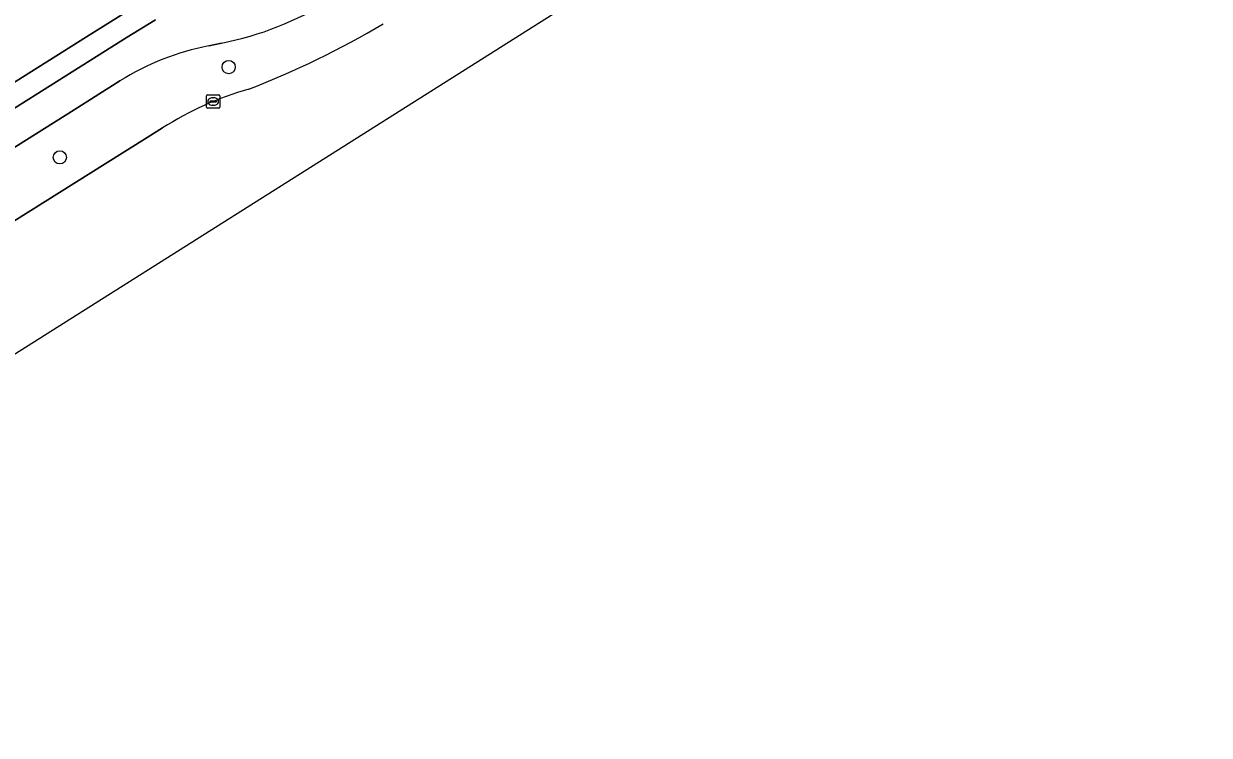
# Model space of a CAD drawing. Extents: x 159680 to 160786, y 387323 to 388340.
# Drawn here: x 160140.8 to 160228.3, y 387335.5 to 387387.9 of the extents above; entities that cross this region are included whole.
import ezdxf

# ---------------------------------------------------------------- set-up
doc = ezdxf.new("R2010")
doc.units = 0
for name, color, linetype in [('IMGEO_Berm_groen', 7, 'Continuous'), ('IMGEO_Boom', 7, 'Continuous'), ('IMGEO_Fietspad_open', 7, 'Continuous'), ('IMGEO_Groenvoorziening', 7, 'Continuous'), ('IMGEO_Kolk', 7, 'Continuous'), ('IMGEO_Rijbaan_lokaal_gesloten', 7, 'Continuous'), ('IMGEO_Voetpad_open', 7, 'Continuous')]:
    doc.layers.add(name, color=color, linetype=linetype)

msp = doc.modelspace()

# ---------------------------------------------------------------- linework, layer by layer
at = {"layer": 'IMGEO_Berm_groen'}
for points in [[(160155.358, 387386.515), (160154.421, 387386.315)], [(160147.86, 387383.737), (160144.481, 387381.607), (160121.639, 387367.252), (160091.168, 387348.129)], [(160093.563, 387344.22), (160094.626, 387344.889), (160108.56, 387353.632), (160121.467, 387361.734), (160124.186, 387363.45), (160134.446, 387369.887), (160138.95, 387372.712), (160146.782, 387377.617), (160149.872, 387379.556), (160151.007, 387380.268)]]:
    msp.add_lwpolyline(points, dxfattribs=at)
for centre, radius, start, end in [((160150.482, 387410.81), 24.779, 281.34845, 301.38041), ((160134.35, 387443.155), 64.289, 290.97693, 300.82515), ((160158.123, 387367.255), 19.416, 100.99231, 121.91019), ((160164.011, 387359.849), 24.208, 105.93344, 122.49057)]:
    msp.add_arc(centre, radius, start, end, dxfattribs=at)
at = {"layer": 'IMGEO_Boom'}
for centre in [(160155.886, 387384.752), (160143.423, 387378.093)]:
    msp.add_circle(centre, 0.489, dxfattribs=at)
at = {"layer": 'IMGEO_Fietspad_open'}
for points in [[(160150.48, 387388.224), (160148.407, 387386.951), (160120.28, 387369.263), (160089.698, 387350.065), (160091, 387348.022), (160091.168, 387348.129), (160121.639, 387367.252), (160144.481, 387381.607), (160147.86, 387383.737)], [(160154.421, 387386.315), (160155.358, 387386.515)]]:
    msp.add_lwpolyline(points, dxfattribs=at)
for centre, radius, start, end in [((160150.482, 387410.81), 24.779, 281.34845, 301.38041), ((160158.123, 387367.255), 19.416, 100.99231, 121.91019)]:
    msp.add_arc(centre, radius, start, end, dxfattribs=at)
at = {"layer": 'IMGEO_Groenvoorziening'}
for points in [[(160145.385, 387386.971), (160148.547, 387388.944), (160149.263, 387390.667), (160140.228, 387413.696), (160085.555, 387392.537), (160084.804, 387392.319), (160083.7, 387392.052)], [(160088.659, 387351.299), (160119.409, 387370.645), (160145.385, 387386.971)]]:
    msp.add_lwpolyline(points, dxfattribs=at)
at = {"layer": 'IMGEO_Kolk'}
for p, q in [((160154.24, 387381.786), (160154.24, 387382.638)), ((160154.315, 387382.712), (160155.167, 387382.712)), ((160154.499, 387382.206), (160154.499, 387382.218)), ((160154.542, 387382.255), (160154.94, 387382.255)), ((160154.728, 387382.492), (160154.753, 387382.492)), ((160154.983, 387382.218), (160154.983, 387382.206)), ((160155.241, 387382.638), (160155.241, 387381.786)), ((160155.167, 387381.712), (160154.315, 387381.712)), ((160154.937, 387382.169), (160154.539, 387382.169)), ((160154.751, 387381.932), (160154.726, 387381.932))]:
    msp.add_line(p, q, dxfattribs=at)
for points in [[(160154.24, 387381.786), (160154.24, 387382.638)], [(160154.315, 387382.712), (160155.167, 387382.712)], [(160155.241, 387382.638), (160155.241, 387381.786)], [(160155.167, 387381.712), (160154.315, 387381.712)]]:
    msp.add_lwpolyline(points, dxfattribs=at)
for centre, radius, start, end in [((160154.317, 387382.636), 0.0765, 91.55205, 178.44795), ((160154.317, 387382.636), 0.0765, 91.55205, 178.44795), ((160154.539, 387382.215), 0.0403, 85.87752, 175.75265), ((160154.536, 387382.205), 0.0366, 178.93798, 274.71019), ((160154.94, 387382.212), 0.043, 264.86636, 352.45326), ((160154.944, 387382.217), 0.0386, 1.73085, 96.63898), ((160155.165, 387382.636), 0.0765, 1.55205, 88.44795), ((160155.165, 387382.636), 0.0765, 1.55205, 88.44795), ((160154.317, 387381.788), 0.0765, 181.55205, 268.44795), ((160154.317, 387381.788), 0.0765, 181.55205, 268.44795), ((160155.165, 387381.788), 0.0765, 271.55205, 358.44795), ((160155.165, 387381.788), 0.0765, 271.55205, 358.44795)]:
    msp.add_arc(centre, radius, start, end, dxfattribs=at)
for centre, major_axis, ratio, start_param, end_param in [((160154.727, 387382.212), (-0.387, 0.002), 0.722429, 4.712389, 7.853982), ((160154.752, 387382.212), (-0.39, 0.002), 0.717154, 1.570796, 4.712389)]:
    msp.add_ellipse(centre, major_axis=major_axis, ratio=ratio, start_param=start_param, end_param=end_param, dxfattribs=at)
at = {"layer": 'IMGEO_Rijbaan_lokaal_gesloten'}
for points in [[(160095.802, 387335.473), (160116.568, 387348.763), (160283.183, 387453.929), (160297.454, 387460.71), (160296.632, 387462.695), (160295.404, 387462.161)], [(160151.007, 387380.268), (160149.872, 387379.556), (160146.782, 387377.617), (160138.95, 387372.712), (160134.446, 387369.887), (160124.186, 387363.45), (160121.467, 387361.734), (160108.56, 387353.632), (160094.626, 387344.889), (160093.563, 387344.22), (160091.121, 387342.703), (160094.126, 387338.05), (160096.52, 387339.561), (160103.095, 387343.676)]]:
    msp.add_lwpolyline(points, dxfattribs=at)
for centre, radius, start, end in [((160134.35, 387443.155), 64.289, 290.97693, 300.82515), ((160164.011, 387359.849), 24.208, 105.93344, 122.49057)]:
    msp.add_arc(centre, radius, start, end, dxfattribs=at)
at = {"layer": 'IMGEO_Voetpad_open'}
for points in [[(160142.089, 387415.182), (160140.02, 387414.226), (160140.173, 387413.835), (160140.228, 387413.696), (160149.263, 387390.667), (160148.547, 387388.944), (160145.385, 387386.971), (160119.409, 387370.645), (160088.659, 387351.299)], [(160089.253, 387349.763), (160089.698, 387350.065), (160120.28, 387369.263), (160148.407, 387386.951), (160150.48, 387388.224)]]:
    msp.add_lwpolyline(points, dxfattribs=at)

doc.saveas('drawing.dxf')
